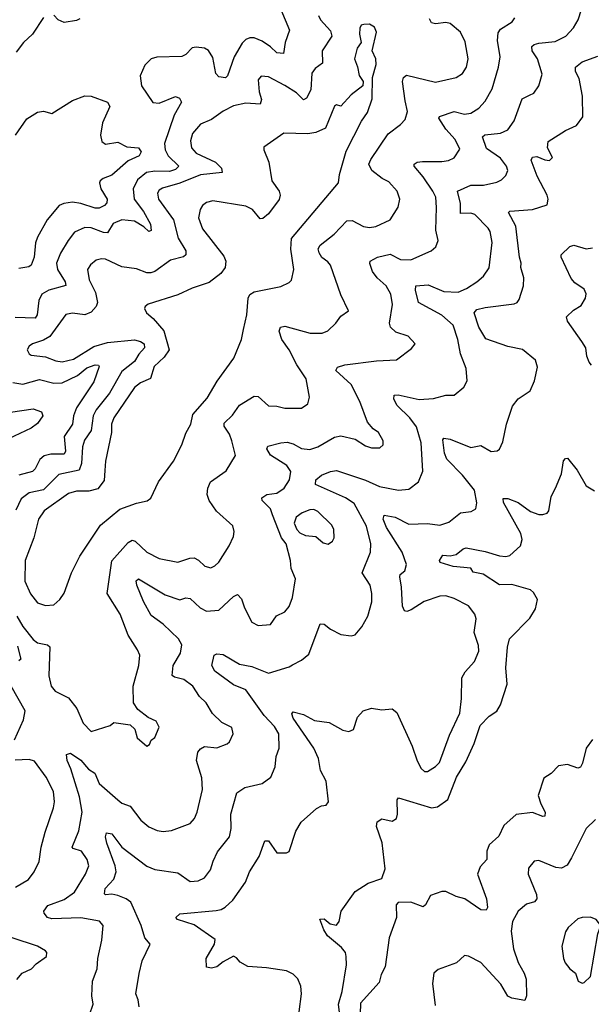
# Model space of a CAD drawing. Extents: x 1771496 to 1971148, y 471553 to 643630.
# Tile 572 of 656: x 1886669 to 1889440, y 602154 to 606925. Entities that reach past the tile are written whole.
import ezdxf

# ---------------------------------------------------------------- set-up
doc = ezdxf.new("R2010")
doc.units = 0

msp = doc.modelspace()

# ---------------------------------------------------------------- linework, layer by layer
at = {"layer": '0CON10XD'}
for points in [[(1887934.6, 606975), (1887976.5, 606875), (1887955.9, 606814.1), (1887948.6, 606761.4), (1887915, 606764.8), (1887884.5, 606794.5), (1887845, 606821.2), (1887805, 606837.2), (1887785, 606836.8), (1887765, 606829.1), (1887747.8, 606812.2), (1887708.9, 606745), (1887676.8, 606653.2), (1887666.7, 606643.3), (1887635, 606649.1), (1887619.1, 606665), (1887605, 606742.5), (1887585, 606775.6), (1887565, 606788.1), (1887525, 606792.9), (1887505, 606788.8), (1887475, 606756), (1887455, 606747.1), (1887334.2, 606744.2), (1887306.2, 606735), (1887275.8, 606705), (1887252.7, 606652.7), (1887260, 606605), (1887315, 606524.2), (1887345, 606520), (1887425, 606553.3), (1887444.5, 606544.5), (1887453.1, 606525), (1887418.1, 606461.9), (1887371.5, 606325), (1887374.7, 606295), (1887388.4, 606265), (1887440.3, 606215), (1887425, 606199.4), (1887395, 606190.4), (1887325, 606191.2), (1887284.5, 606185), (1887240.3, 606149.7), (1887219.7, 606105), (1887224.7, 606055), (1887269, 605995), (1887303.4, 605935), (1887306.9, 605903.1), (1887295, 605899.5), (1887271.1, 605921.1), (1887225, 605948.1), (1887165, 605954.8), (1887121.9, 605938.1), (1887095, 605892.1), (1887075, 605893.3), (1887015, 605917.4), (1886985, 605917.6), (1886935, 605896.2), (1886904.2, 605855.8), (1886866.2, 605793.8), (1886847.2, 605745), (1886851.9, 605715), (1886890.3, 605655), (1886892.7, 605637.3), (1886810, 605615), (1886776.4, 605595), (1886762.2, 605565), (1886754.7, 605495), (1886745, 605478.7), (1886648, 605482)], [(1887248.6, 602141.4), (1887242.9, 602175), (1887231.4, 602205), (1887247.8, 602302.2), (1887262.5, 602365), (1887301.9, 602445), (1887275.6, 602475), (1887258.5, 602535), (1887207.8, 602647.8), (1887185, 602665.3), (1887145, 602681.4), (1887115, 602687.1), (1887085, 602683.8), (1887079.5, 602689.5), (1887083.6, 602715), (1887125, 602760.4), (1887136.4, 602795), (1887132.2, 602825), (1887091.3, 602935), (1887085.8, 602965), (1887090, 602985), (1887115, 602980), (1887164.5, 602915), (1887285, 602823.6), (1887325, 602807.1), (1887435, 602791.1), (1887495, 602749.5), (1887535, 602751.9), (1887565, 602765.7), (1887593.3, 602805), (1887606.9, 602846.9), (1887627.3, 602892.7), (1887685.8, 602965.8), (1887693.5, 603005), (1887692.7, 603075), (1887721.7, 603178.3), (1887760, 603205), (1887845, 603222.9), (1887885.8, 603255), (1887907.1, 603305), (1887912.9, 603355), (1887927.1, 603395), (1887924.6, 603465), (1887905, 603500), (1887853.7, 603553.7), (1887765, 603678.2), (1887705, 603701.8), (1887615, 603767.5), (1887600, 603795), (1887611.2, 603845), (1887625, 603852.5), (1887655, 603848.9), (1887735, 603802.3), (1887795, 603790.7), (1887875, 603758.9), (1887975, 603788.6), (1887991.5, 603798.5), (1888035, 603822), (1888069.8, 603850.2), (1888125, 603997.5), (1888145, 603996), (1888175, 603970.8), (1888225, 603946), (1888275, 603940), (1888295.6, 603944.4), (1888327.5, 603982.5), (1888357.3, 604035), (1888376.1, 604103.9), (1888376.2, 604145), (1888367.5, 604185), (1888329.5, 604245), (1888369.2, 604345), (1888371.3, 604385), (1888350.4, 604470.4), (1888290, 604580), (1888248.8, 604608.8), (1888103.5, 604673.5), (1888104, 604695), (1888132.2, 604717.8), (1888175, 604736.2), (1888205, 604740.4), (1888345, 604693.6), (1888413.3, 604663.3), (1888504.6, 604644.6), (1888555, 604650.6), (1888601.4, 604685), (1888622.6, 604737.4), (1888615.3, 604874.7), (1888591.9, 604951.9), (1888559.5, 604995), (1888498.8, 605055), (1888483, 605087), (1888483.8, 605105), (1888503.5, 605106.5), (1888605, 605085.3), (1888675, 605089.6), (1888735, 605105.6), (1888775, 605105.7), (1888821.2, 605145), (1888838.8, 605175), (1888832.9, 605235), (1888806.3, 605306.4), (1888793.5, 605375), (1888770, 605445), (1888715, 605492.9), (1888602.1, 605555), (1888588.2, 605615), (1888590, 605635), (1888649.1, 605640.9), (1888725, 605608.8), (1888795, 605605.4), (1888835, 605622.7), (1888884.4, 605655), (1888917.6, 605682.4), (1888945, 605722.5), (1888958.8, 605845), (1888948.9, 605898.9), (1888940.5, 605915), (1888875, 605981.5), (1888855, 605987.8), (1888805, 605986), (1888805.2, 606035.2), (1888790.5, 606095), (1888856.1, 606123.9), (1888917.1, 606122.9), (1888982.4, 606137.6), (1889005, 606149.2), (1889025, 606170), (1889034.4, 606195), (1889028.9, 606215), (1889000, 606255), (1888931.3, 606301.3), (1888912.9, 606357.1), (1888923.4, 606366.6), (1888998.8, 606375), (1889035, 606391.5), (1889065, 606435.8), (1889105, 606542), (1889139.5, 606559.5), (1889160.5, 606569.5), (1889185, 606604), (1889201.7, 606661.7), (1889179.2, 606735), (1889153.1, 606775), (1889151.4, 606795), (1889162, 606805), (1889185, 606812.3), (1889265, 606820), (1889316.9, 606845), (1889354, 606886), (1889375.6, 606925), (1889392.2, 606975)], [(1888118.1, 606945), (1888127.5, 606925), (1888175, 606871.9), (1888182.5, 606845), (1888135.7, 606775), (1888137.5, 606715), (1888100.8, 606689.2), (1888085, 606666), (1888080.3, 606585), (1888060, 606545), (1888045, 606537.1), (1888011.5, 606571.5), (1887955, 606605.9), (1887875, 606647.9), (1887838.8, 606651.2), (1887825.7, 606634.3), (1887829.5, 606575), (1887841.2, 606538.8), (1887835, 606515.8), (1887765, 606520.4), (1887705, 606507.3), (1887655, 606481.9), (1887599.1, 606440.9), (1887545, 606418.2), (1887506, 606374), (1887497.6, 606337.6), (1887502.5, 606305), (1887525, 606278.5), (1887618.5, 606235), (1887646.9, 606205), (1887650, 606185), (1887545, 606174.1), (1887445, 606133.2), (1887360.6, 606109.4), (1887345, 606099.4), (1887336.5, 606085), (1887341.5, 606055), (1887414.2, 605955), (1887437.3, 605867.3), (1887473.8, 605805), (1887474.3, 605785), (1887463.7, 605776.3), (1887400.4, 605759.6), (1887325, 605705.4), (1887305, 605698), (1887285, 605699.3), (1887235, 605717.5), (1887165, 605727.5), (1887085, 605764.5), (1887065, 605766.7), (1887039.8, 605760.2), (1887012, 605738), (1886997.5, 605715), (1887006.4, 605665), (1887037.1, 605602.9), (1887047.1, 605555), (1887039.1, 605535), (1887015, 605508.5), (1886985, 605494.7), (1886925, 605503.8), (1886893.4, 605496.6), (1886815, 605390), (1886785, 605371.8), (1886731.2, 605355), (1886715, 605343.8), (1886706, 605325), (1886715, 605306.2), (1886725, 605300), (1886795, 605291.3), (1886845, 605271.9), (1886875, 605267.4), (1886929.2, 605280.8), (1887028.8, 605341.2), (1887095, 605361), (1887225, 605374), (1887255, 605366.2), (1887272.2, 605355), (1887274.5, 605335), (1887246.3, 605303.7), (1887225, 605268.2), (1887165, 605219.6), (1887104.4, 605115), (1887039.8, 605035), (1887026.1, 605005), (1887015.6, 604935), (1886983, 604887), (1886973.5, 604855), (1886969.3, 604775), (1886957.2, 604742.8), (1886858.5, 604721.5), (1886785, 604647.6), (1886715, 604631.8), (1886676.5, 604603.5), (1886651, 604549)], [(1886785, 606936.2), (1886731.4, 606855), (1886687.1, 606815), (1886651.7, 606768.3)], [(1887007.9, 602102.1), (1887025.6, 602155), (1887018.9, 602195), (1887022.1, 602265), (1887044.4, 602325), (1887047.8, 602375), (1887066.9, 602465), (1887074.4, 602535), (1887056.6, 602556.6), (1886965, 602572.5), (1886825, 602567.3), (1886804.4, 602575), (1886787.1, 602595), (1886785.6, 602605), (1886805, 602632.2), (1886885, 602661.5), (1886935, 602696.7), (1886988.2, 602785), (1887004.4, 602825), (1886996.5, 602855), (1886968.9, 602895), (1886928, 602908), (1886922.9, 602915), (1886955.9, 602995), (1886971.6, 603085), (1886959, 603159), (1886917.7, 603295), (1886899.5, 603335), (1886896, 603364), (1886915, 603370.8), (1886965, 603337.3), (1887003.4, 603293.4), (1887033.2, 603273.2), (1887055, 603223.6), (1887145.6, 603145), (1887165, 603128.5), (1887205, 603114.5), (1887256.1, 603046.1), (1887295, 603014.4), (1887335, 602995.6), (1887365, 602990.5), (1887405, 602995.5), (1887495, 603030.6), (1887516.7, 603053.3), (1887530, 603085), (1887555.5, 603195), (1887551.7, 603251.7), (1887526.5, 603335), (1887532.1, 603375), (1887545, 603391.1), (1887565, 603402.5), (1887625, 603397.1), (1887674.5, 603415.5), (1887685.7, 603425), (1887704.4, 603465), (1887697.1, 603495), (1887649.4, 603519.4), (1887603.4, 603563.4), (1887572.2, 603615), (1887541.2, 603645), (1887507.8, 603695), (1887465, 603727.5), (1887419.1, 603739.1), (1887407.5, 603747.5), (1887412.5, 603795), (1887448.2, 603855), (1887455.3, 603895), (1887438.2, 603925), (1887365, 603995.4), (1887307.1, 604037.1), (1887268.6, 604105), (1887236.8, 604185), (1887234.3, 604205.7), (1887245, 604215.3), (1887375, 604137.5), (1887445, 604113.8), (1887475, 604123.5), (1887495, 604119.6), (1887544.3, 604074.3), (1887575, 604058.8), (1887635, 604063.3), (1887705, 604130), (1887725, 604140), (1887745, 604118), (1887759.6, 604075), (1887795, 604006.2), (1887825, 603990), (1887885, 603994.3), (1887914.2, 604035.8), (1887955, 604055.7), (1887975, 604082), (1887991.2, 604125), (1888005.9, 604215), (1887984.7, 604265), (1887981.6, 604305), (1887960.5, 604385), (1887937.5, 604415), (1887894.3, 604525), (1887884.3, 604554.3), (1887844, 604595), (1887842.3, 604607.7), (1887866.3, 604623.7), (1887915, 604631.4), (1887951.8, 604655), (1887976.7, 604695), (1887982.8, 604735), (1887964.6, 604765), (1887885.5, 604815), (1887867.5, 604845), (1887871.4, 604858.6), (1887935, 604875.4), (1887965, 604877.1), (1887995, 604869.3), (1888035, 604847.5), (1888075, 604841.8), (1888114.2, 604855), (1888195, 604902.7), (1888225, 604908.9), (1888295, 604892.9), (1888345, 604860.8), (1888375, 604850.8), (1888415, 604850.8), (1888431.2, 604865), (1888431.2, 604885), (1888407.5, 604925), (1888382.4, 604942.4), (1888354.5, 604974.5), (1888317.3, 605075), (1888275, 605157.8), (1888201.4, 605225), (1888208.9, 605241.1), (1888245, 605252), (1888398.3, 605271.7), (1888495, 605277.5), (1888567.9, 605332.1), (1888586.2, 605355), (1888552.1, 605392.1), (1888491.7, 605411.7), (1888466.4, 605435), (1888461.5, 605455), (1888476.1, 605545), (1888467.5, 605595), (1888445.4, 605635), (1888401.1, 605675), (1888379.1, 605705), (1888365.8, 605744.2), (1888368.6, 605755), (1888404, 605775), (1888465, 605788.7), (1888515, 605763.9), (1888565, 605760.8), (1888663.3, 605805), (1888686.2, 605825), (1888698, 605855), (1888685.4, 605905), (1888690, 606015), (1888685.4, 606065), (1888672.3, 606095), (1888625, 606164.5), (1888581.9, 606215), (1888580.8, 606225), (1888595.5, 606234.5), (1888621.8, 606238.2), (1888715, 606237.5), (1888747.2, 606242.8), (1888775, 606255.7), (1888802.6, 606297.4), (1888780.5, 606345), (1888734.3, 606394.3), (1888701.3, 606448.7), (1888704.6, 606455.4), (1888775, 606480), (1888825, 606468), (1888855, 606472.7), (1888894, 606496), (1888925, 606530.6), (1888959.4, 606590.6), (1888990, 606695), (1888997.5, 606745), (1888984.6, 606825), (1888988.7, 606861.3), (1889000.3, 606879.7), (1889055.6, 606915), (1889068.9, 606935)], [(1886960.8, 606929.2), (1886945, 606921.5), (1886885, 606912.5), (1886855, 606924.3), (1886835, 606948)], [(1887285, 603404.3), (1887297.6, 603412.4), (1887306, 603434), (1887324.1, 603445.9), (1887345.9, 603495.9), (1887330, 603525), (1887292.7, 603542.7), (1887241.7, 603581.7), (1887221.4, 603615), (1887219.1, 603695), (1887245.9, 603795.9), (1887250.8, 603845), (1887240.9, 603870.9), (1887195, 603942), (1887155.5, 604045), (1887092.5, 604145), (1887115, 604302.5), (1887195, 604391.8), (1887215, 604402.9), (1887228.7, 604398.7), (1887285.7, 604345), (1887345, 604313.6), (1887435, 604295.6), (1887493.8, 604316.2), (1887515, 604316.9), (1887536.4, 604306.4), (1887566.8, 604276.8), (1887595, 604268.6), (1887615, 604278), (1887633.6, 604296.4), (1887684.2, 604375), (1887705, 604420), (1887709.4, 604445), (1887702.1, 604472.1), (1887623.8, 604543.8), (1887588.1, 604595), (1887578.6, 604625), (1887580.6, 604655), (1887594.2, 604685), (1887670.5, 604739.5), (1887715, 604812.5), (1887698.2, 604885), (1887686.2, 604916.2), (1887660, 604955), (1887659.6, 604970.4), (1887700.5, 605009.5), (1887735, 605057.5), (1887805, 605101.1), (1887825, 605098.6), (1887875, 605054.4), (1887915, 605052.9), (1887955, 605042.2), (1888035, 605042.5), (1888065, 605064), (1888074.3, 605095.7), (1888057.3, 605185), (1888013.1, 605253.1), (1887976, 605326), (1887939.1, 605375), (1887926.7, 605415), (1887934, 605435), (1887955, 605439.5), (1888076.7, 605406.7), (1888135, 605406.7), (1888162.8, 605417.2), (1888202, 605455), (1888225, 605488.8), (1888263.3, 605515), (1888225, 605591.2), (1888175.5, 605735), (1888162.4, 605752.4), (1888132.9, 605772.9), (1888120, 605795), (1888116.4, 605815), (1888125, 605832.9), (1888193.8, 605886.2), (1888255, 605950), (1888281.4, 605951.4), (1888335, 605923.3), (1888365, 605918.9), (1888395, 605923.5), (1888464.2, 605955), (1888503.8, 606016.2), (1888511.8, 606055), (1888498.9, 606095), (1888459, 606139), (1888425.4, 606155.4), (1888376.4, 606195), (1888362, 606225), (1888371.5, 606248.5), (1888455, 606371.5), (1888515, 606416.9), (1888537.8, 606442.2), (1888549.6, 606480.4), (1888538.3, 606531.7), (1888523.9, 606625), (1888529.5, 606645), (1888543.3, 606656.7), (1888685, 606622.7), (1888785, 606644.4), (1888815.4, 606664.6), (1888834.4, 606695), (1888842.2, 606735), (1888828, 606818), (1888805.4, 606865.4), (1888756.4, 606906.4), (1888735, 606911.4), (1888685, 606905.4), (1888665, 606910.5), (1888655, 606928.8)], [(1886794.1, 604085.9), (1886835, 604090), (1886863.3, 604115), (1886885, 604145.7), (1886920.4, 604245), (1886961.2, 604325), (1887061.2, 604475), (1887155, 604552.9), (1887235, 604582.9), (1887286.9, 604593.1), (1887305, 604606.7), (1887341.9, 604685), (1887414.5, 604785), (1887455, 604864.2), (1887475, 604921.2), (1887498.2, 604965), (1887507.7, 605012.3), (1887578.3, 605091.7), (1887626.3, 605173.6), (1887706.9, 605285), (1887744.1, 605375.9), (1887754.6, 605424.6), (1887770.6, 605495), (1887777.3, 605575), (1887785, 605594), (1887805, 605607.1), (1887935, 605632.9), (1887975, 605651.4), (1887986.9, 605663.1), (1887997.3, 605715), (1887984, 605814), (1887987.3, 605865), (1888214.4, 606135), (1888218.9, 606175), (1888252.3, 606287.7), (1888326.2, 606433.8), (1888355, 606476.2), (1888377.6, 606542.4), (1888379.2, 606645), (1888397.4, 606707.4), (1888395.6, 606735.6), (1888377.8, 606775), (1888398, 606865), (1888388.3, 606888.3), (1888365, 606902.9), (1888337.7, 606902.3), (1888325, 606898.8), (1888317.5, 606885), (1888315.9, 606855.9), (1888323.8, 606815), (1888305, 606786.7), (1888291.4, 606735), (1888307.1, 606697.1), (1888314.4, 606655), (1888334, 606625), (1888332, 606605), (1888275, 606560.8), (1888225, 606506.7), (1888205, 606513.3), (1888195, 606506.2), (1888150.9, 606399.1), (1888105, 606379.1), (1888065, 606372.9), (1887950, 606375), (1887853, 606307), (1887852.5, 606295), (1887876, 606235), (1887891.2, 606145), (1887926.2, 606095), (1887932, 606075), (1887926.6, 606053.4), (1887875.9, 605984.1), (1887848.3, 605961.7), (1887835, 605960), (1887796.9, 606005), (1887765, 606021.8), (1887605, 606047.5), (1887575, 606040), (1887555, 606024.2), (1887543.5, 606005), (1887535.6, 605965.6), (1887555, 605912.5), (1887659.1, 605779.1), (1887668.5, 605755), (1887665.5, 605725), (1887644.7, 605695.3), (1887587.6, 605652.4), (1887505, 605624.6), (1887435, 605592.2), (1887292.7, 605547.3), (1887276.7, 605535), (1887273.8, 605525), (1887283.8, 605505), (1887316.8, 605476.8), (1887367.9, 605417.9), (1887392.9, 605325), (1887370.1, 605289.9), (1887321.5, 605245), (1887303.1, 605186.9), (1887255.2, 605164.8), (1887225, 605142.1), (1887125, 604995.7), (1887114.6, 604965), (1887114.6, 604925), (1887084.6, 604785), (1887081.1, 604741.1), (1887078.2, 604691.8), (1887048.3, 604651.7), (1887005, 604640.4), (1886945, 604640.4), (1886905, 604628.8), (1886788.5, 604545), (1886760.7, 604505), (1886737.2, 604415), (1886695.9, 604305), (1886694.8, 604204.8), (1886722.1, 604142.1), (1886755, 604098.6), (1886794.1, 604085.9)], [(1888023.5, 602116.5), (1888034.6, 602204.6), (1888031.5, 602241.5), (1888017.2, 602277.2), (1887995, 602299.2), (1887962.5, 602315), (1887865, 602330.5), (1887775, 602336.9), (1887737, 602357), (1887719.5, 602379.5), (1887705, 602386.2), (1887655, 602359.4), (1887625, 602334.4), (1887599.2, 602329.2), (1887575, 602333.8), (1887572.5, 602375), (1887613.1, 602445), (1887617.3, 602467.3), (1887515, 602539.2), (1887434.3, 602564.3), (1887425.7, 602575), (1887445, 602591.5), (1887621.3, 602608.7), (1887645, 602612.9), (1887665.6, 602625), (1887701.7, 602658.3), (1887763.1, 602745), (1887783.1, 602795), (1887830, 602870), (1887856.7, 602945), (1887875, 602945.7), (1887915, 602887.5), (1887963, 602887), (1887976, 602894), (1888007, 602993), (1888033.6, 603036.4), (1888108.3, 603101.7), (1888132.5, 603115), (1888155, 603118.8), (1888165.6, 603134.4), (1888154.6, 603235), (1888126.8, 603286.8), (1888117.3, 603345), (1888095.2, 603395.2), (1887995, 603540), (1887988.3, 603561.7), (1887995, 603571.2), (1888045, 603558.6), (1888098.3, 603528.3), (1888169.3, 603519.3), (1888235, 603482), (1888263.9, 603476.1), (1888286.7, 603485), (1888306.2, 603545), (1888334.1, 603575.9), (1888375, 603588.1), (1888425, 603581.4), (1888475, 603586), (1888497.5, 603567.5), (1888571.9, 603405), (1888595, 603333.3), (1888615, 603296.2), (1888631.4, 603281.4), (1888645, 603282), (1888685, 603305.7), (1888704, 603326), (1888752.8, 603457.2), (1888801.8, 603565), (1888811.2, 603635), (1888812.7, 603735), (1888828.2, 603765), (1888873.8, 603815), (1888893.8, 603865), (1888892.7, 603892.7), (1888871.2, 603955), (1888881.7, 604021.7), (1888875.6, 604045), (1888845, 604084.3), (1888775, 604120.5), (1888735, 604132.5), (1888705, 604131.1), (1888630, 604105), (1888566.7, 604065), (1888545, 604058), (1888535, 604061.2), (1888523.8, 604083.8), (1888520, 604175), (1888510.9, 604225), (1888513.7, 604236.3), (1888535.6, 604255), (1888544.4, 604285.6), (1888523.5, 604345), (1888447.8, 604465), (1888430.4, 604505), (1888435.6, 604524.4), (1888489.2, 604515), (1888555, 604480.8), (1888645, 604484), (1888705, 604475.5), (1888749.8, 604490.2), (1888805.3, 604534.7), (1888858.1, 604541.9), (1888880, 604555), (1888885.6, 604584.4), (1888872.8, 604645), (1888815, 604718.2), (1888738.9, 604795), (1888728, 604825), (1888720.4, 604889.6), (1888725, 604897.5), (1888755, 604892.9), (1888855, 604852.7), (1888905, 604861.9), (1888955, 604832.9), (1888984.2, 604835.8), (1888995, 604843.8), (1889011.2, 604878.8), (1889029.1, 604965), (1889057.4, 605052.6), (1889085, 605088), (1889142.6, 605127.4), (1889164.4, 605175), (1889178.9, 605241.1), (1889169.2, 605275), (1889106.3, 605326.3), (1889035, 605342), (1888928.5, 605378.5), (1888893.8, 605435), (1888872.2, 605505), (1888885, 605521.1), (1888925, 605531.2), (1889065, 605547.8), (1889080, 605555), (1889090.7, 605569.3), (1889110.6, 605635), (1889112.9, 605675), (1889097.8, 605725), (1889100.4, 605745), (1889091.9, 605775), (1889074.4, 605924.4), (1889038.3, 605991.7), (1889045, 605996.7), (1889155, 606005.5), (1889225, 606027.5), (1889230.8, 606055), (1889225.6, 606075), (1889177.4, 606167.4), (1889148.9, 606245), (1889155, 606258.6), (1889175, 606262.2), (1889215, 606245.6), (1889236.7, 606243.3), (1889252, 606258), (1889228.1, 606305), (1889230.8, 606335), (1889315, 606388.6), (1889367.9, 606412.1), (1889398.1, 606455), (1889397.3, 606555), (1889380.8, 606640.7), (1889363.5, 606675), (1889362.5, 606695), (1889395, 606721.8), (1889471.7, 606748.3)], [(1886649.4, 606365), (1886704.4, 606445), (1886755, 606476.5), (1886785, 606481.4), (1886825, 606471.2), (1886925.8, 606534.2), (1886985, 606557.1), (1887015, 606554.3), (1887095.4, 606525.4), (1887106.7, 606505), (1887071.1, 606425), (1887061.5, 606365), (1887066.9, 606335), (1887085, 606321.5), (1887145, 606332.2), (1887189.3, 606309.3), (1887244.6, 606304.6), (1887257.5, 606285), (1887248.1, 606265), (1887195, 606241.3), (1887115, 606172.3), (1887074.1, 606155.9), (1887059.4, 606145), (1887055.6, 606134.4), (1887063.2, 606105), (1887092.9, 606055), (1887092.1, 606037.9), (1887080.6, 606025), (1887055, 606012), (1887035, 606011.8), (1886965, 606035.2), (1886925, 606040.3), (1886883.3, 606035), (1886860, 606025), (1886802.7, 605955), (1886755, 605870.8), (1886745.3, 605844.7), (1886739.7, 605775), (1886724.7, 605735.3), (1886713.1, 605726.9), (1886665, 605719.4)], [(1889440.6, 605250.6), (1889428.8, 605265), (1889418, 605295), (1889413.3, 605335), (1889394, 605365), (1889323.8, 605465), (1889320, 605485), (1889352.7, 605517.3), (1889390.2, 605539.8), (1889411.9, 605575), (1889415, 605597.5), (1889405, 605620), (1889360.4, 605650.4), (1889341.8, 605671.8), (1889294.4, 605775), (1889294.3, 605785.7), (1889335, 605825.7), (1889355, 605833.1), (1889414.4, 605815.6), (1889445, 605820)], [(1886636.5, 605166.5), (1886685, 605159.3), (1886765, 605182.2), (1886835, 605164.1), (1886875, 605165.7), (1886948.6, 605201.4), (1886995, 605238.7), (1887035, 605252.5), (1887050.6, 605250.6), (1887054.2, 605244.2), (1887029.2, 605170.8), (1886944.5, 605044.5), (1886929.2, 605005), (1886924.7, 604965), (1886885.3, 604905), (1886890.5, 604835), (1886885, 604820), (1886820.6, 604819.4), (1886788.3, 604811.7), (1886766.2, 604793.8), (1886745, 604748.6), (1886731.9, 604735), (1886665, 604717.5)], [(1886625, 605022.5), (1886735, 605039.7), (1886775.5, 605025.5), (1886780.8, 605005), (1886755, 604968.6), (1886725.6, 604945), (1886615, 604894.6)], [(1888221.7, 602088.3), (1888214.4, 602154.4), (1888232.9, 602215), (1888253.8, 602345), (1888252, 602385), (1888248, 602405), (1888229.3, 602429.3), (1888161.2, 602485), (1888142.5, 602515), (1888124, 602566), (1888145, 602567.5), (1888174.1, 602544.1), (1888205, 602537.5), (1888217.5, 602555), (1888226.7, 602605), (1888295, 602700), (1888358.7, 602741.3), (1888425, 602763.3), (1888440.8, 602810.8), (1888425.5, 602935.5), (1888398, 603015), (1888401.7, 603038.3), (1888425, 603052), (1888475, 603041.4), (1888495.6, 603054.4), (1888500.8, 603075), (1888499.2, 603145), (1888505, 603153.8), (1888665, 603105.6), (1888695, 603110.6), (1888745, 603146), (1888786.2, 603255), (1888830.9, 603329.1), (1888871.9, 603418.1), (1888900.4, 603505), (1888945, 603549.4), (1888981.9, 603575), (1888999.1, 603605), (1889031.4, 603705), (1889026.2, 603785), (1889033.2, 603885), (1889042.5, 603925), (1889141.4, 604025), (1889169.8, 604070.2), (1889179.4, 604115), (1889159.8, 604149.8), (1889145, 604162.2), (1889055, 604188.4), (1888995, 604186.5), (1888915, 604237.5), (1888867.3, 604247.3), (1888855, 604266.5), (1888770.8, 604275), (1888707.5, 604295), (1888703.8, 604305), (1888720.3, 604329.7), (1888755, 604326.8), (1888785, 604333.8), (1888818.5, 604361.5), (1888833.7, 604366.3), (1888925, 604348.2), (1888995, 604326.2), (1889025, 604323.8), (1889045, 604329.4), (1889095.8, 604375), (1889104.2, 604405.8), (1889097.8, 604435), (1889014.1, 604585), (1889012.9, 604605), (1889035, 604605.3), (1889085.7, 604585), (1889145, 604541.8), (1889185, 604527.3), (1889205, 604526.7), (1889225.6, 604534.4), (1889234.3, 604545.7), (1889244.5, 604615), (1889266.9, 604655), (1889295.9, 604724.1), (1889305, 604786.7), (1889315, 604798.8), (1889325, 604800), (1889371.5, 604741.5), (1889415, 604666), (1889455, 604641.4)], [(1888165, 604384), (1888185, 604398.8), (1888194, 604415), (1888192.5, 604455), (1888182.5, 604475), (1888115, 604542.5), (1888095, 604551.1), (1888075, 604549.5), (1888037.5, 604535), (1888008.6, 604515), (1887999.4, 604485), (1888011.9, 604455), (1888027.7, 604437.7), (1888055, 604425.6), (1888105, 604420.8), (1888140.3, 604390.3), (1888165, 604384)], [(1886655, 604034.6), (1886685, 603983.8), (1886735, 603922.1), (1886755.3, 603905.3), (1886803.3, 603895), (1886815, 603886.7), (1886810.4, 603745), (1886822.5, 603695), (1886841.1, 603671.1), (1886905, 603639.2), (1886946.7, 603586.7), (1886976.3, 603516.3), (1887015, 603475.8), (1887107.5, 603505), (1887125, 603520), (1887205, 603508), (1887227.7, 603487.7), (1887238, 603445), (1887285, 603404.3)], [(1886659, 603889), (1886674.3, 603825.7), (1886665, 603817.5)], [(1886644.3, 603435), (1886688.3, 603531.7), (1886695.4, 603575.4), (1886593.8, 603755)], [(1889445, 603437.1), (1889414.6, 603395), (1889397.8, 603322.2), (1889386.6, 603303.4), (1889375, 603297.8), (1889325, 603316.2), (1889280.7, 603309.3), (1889245, 603271.4), (1889210.2, 603249.8), (1889182.1, 603165), (1889194.4, 603124.4), (1889216.1, 603085), (1889214.4, 603065.6), (1889205, 603063.8), (1889155, 603083.6), (1889075, 603072.9), (1889015, 603019.4), (1888991.1, 602968.9), (1888945, 602927.1), (1888933.9, 602895), (1888932.9, 602855), (1888900.7, 602819.3), (1888888.5, 602785), (1888932.2, 602665), (1888936.7, 602623.3), (1888930.8, 602609.2), (1888905, 602611.5), (1888827.5, 602665), (1888785, 602676), (1888735, 602700), (1888715, 602700.6), (1888659.7, 602680.3), (1888636, 602635), (1888625, 602626), (1888565, 602648.9), (1888503, 602647), (1888494.6, 602635), (1888495.3, 602575), (1888460, 602475), (1888440, 602335), (1888421.2, 602298.8), (1888410.7, 602259.3), (1888320.5, 602159.5), (1888319.2, 602105)], [(1886649, 602721), (1886711.3, 602758.7), (1886740, 602795), (1886764.4, 602845), (1886773.8, 602915), (1886792.9, 602987.1), (1886833.8, 603105), (1886838.2, 603135), (1886833.8, 603185), (1886797.7, 603255), (1886741.1, 603331.1), (1886715, 603340.6), (1886647.3, 603337.3)], [(1889460.3, 603049.7), (1889414.6, 603005.4), (1889344, 602864)], [(1889344, 602864), (1889322, 602828), (1889296, 602814), (1889267, 602817), (1889185, 602851.2), (1889162.7, 602847.3), (1889135.9, 602814.1), (1889134.2, 602785), (1889173.6, 602685), (1889175.5, 602664.5), (1889165, 602649.4), (1889125, 602639.1), (1889084.4, 602605), (1889058.5, 602555), (1889051.2, 602508.8), (1889061.8, 602421.8), (1889085.7, 602355.7), (1889114.6, 602305), (1889124.5, 602275), (1889126.1, 602195), (1889118.3, 602171.7), (1889055, 602182.9), (1889035, 602192.7), (1889000.4, 602250.4), (1888905, 602355.7), (1888845, 602387.5), (1888825, 602390), (1888786.7, 602355), (1888697, 602323), (1888676, 602305), (1888669.5, 602255), (1888683, 602147)], [(1889395, 602256.7), (1889405, 602260), (1889435, 602287.5), (1889472, 602495), (1889486, 602535), (1889463.9, 602563.9), (1889435, 602576), (1889395, 602574.2), (1889375, 602567.1), (1889327.5, 602525), (1889314.4, 602505), (1889296.9, 602435), (1889304.5, 602375), (1889313.1, 602355), (1889335, 602326.2), (1889363.3, 602305), (1889376.1, 602266.1), (1889395, 602256.7)], [(1886655, 602274), (1886682, 602305), (1886726.7, 602325), (1886749.7, 602350.3), (1886798.8, 602385), (1886801.2, 602405), (1886795, 602413.3), (1886755, 602435.8), (1886632, 602475)]]:
    msp.add_lwpolyline(points, dxfattribs=at)

doc.saveas('drawing.dxf')
